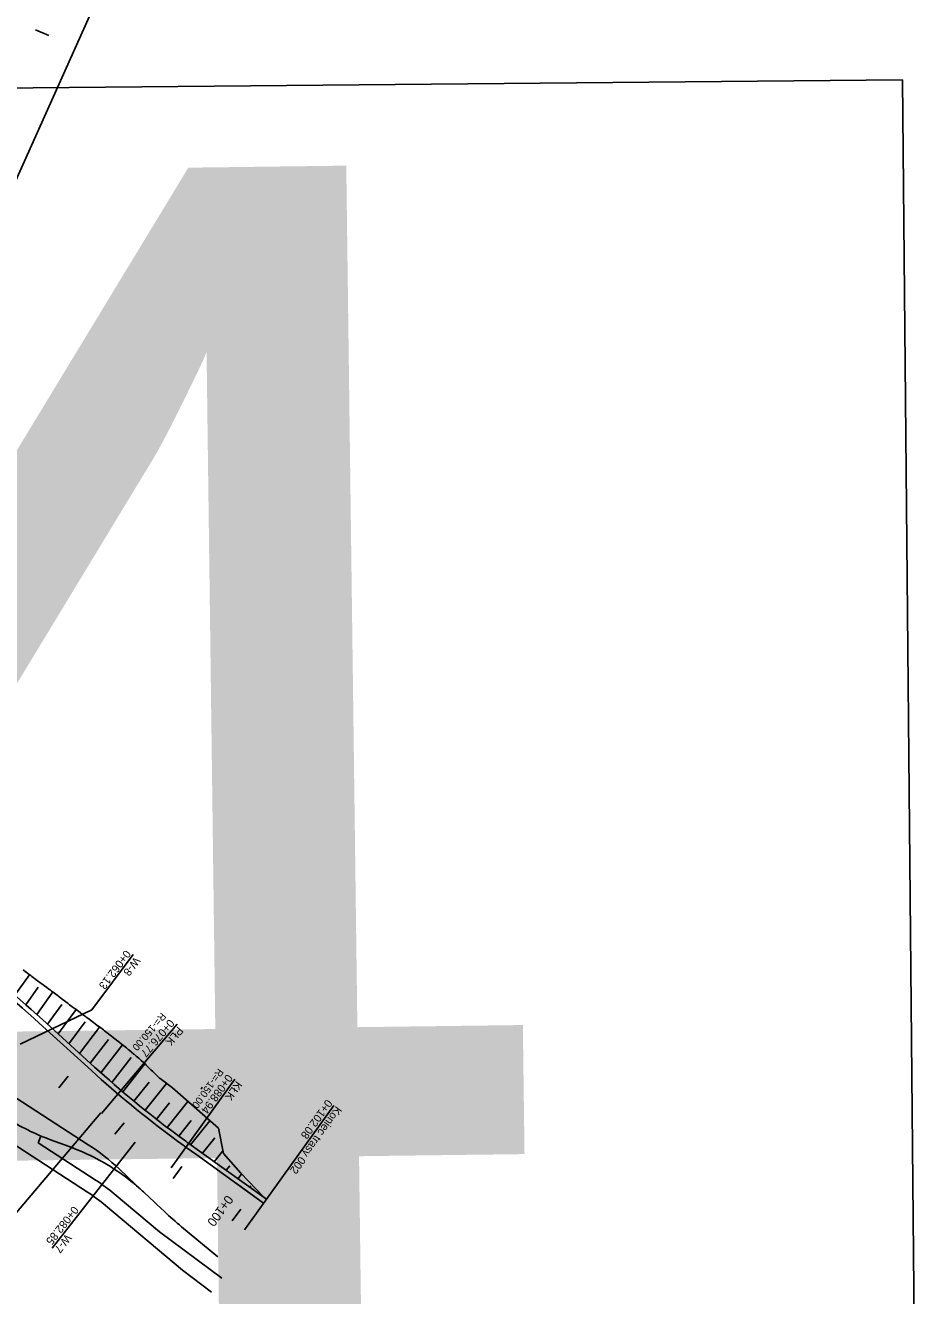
# Model space of a CAD drawing. Extents: x 6503541 to 6503743, y 5888004 to 5888145.
# Drawn here: x 6503688.597 to 6503691.538, y 5888085.781 to 5888089.97 of the extents above; entities that cross this region are included whole.
import ezdxf

# ---------------------------------------------------------------- set-up
doc = ezdxf.new("R2010")
doc.units = 0
doc.layers.add('12', color=7, linetype='Continuous')
doc.layers.add('tabela', color=7, linetype='Continuous')

msp = doc.modelspace()

# ---------------------------------------------------------------- linework, layer by layer
at = {"layer": '12'}
for p, q in [((6503688.5016, 5888089.3171), (6503688.9927, 5888090.4102)), ((6503688.8258, 5888086.5347), (6503688.6533, 5888086.6916)), ((6503688.8154, 5888086.5232), (6503688.6428, 5888086.6801)), ((6503688.4316, 5888086.5207), (6503688.8048, 5888086.2787)), ((6503689.177, 5888086.4623), (6503689.1806, 5888086.4684)), ((6503688.8019, 5888086.1227), (6503688.3837, 5888086.3942)), ((6503688.6395, 5888086.2853), (6503688.6488, 5888086.3074)), ((6503688.8305, 5888086.1613), (6503688.6395, 5888086.2853)), ((6503688.7575, 5888086.267), (6503688.68, 5888086.2952)), ((6503689.1626, 5888086.2451), (6503689.1279, 5888086.2701)), ((6503689.1717, 5888086.2578), (6503689.137, 5888086.2828)), ((6503689.3834, 5888086.0863), (6503689.1626, 5888086.2451)), ((6503689.3925, 5888086.099), (6503689.1717, 5888086.2578)), ((6503688.9065, 5888086.1989), (6503688.9611, 5888086.1476)), ((6503688.9611, 5888086.1476), (6503688.9905, 5888086.1199)), ((6503689.2971, 5888086.1484), (6503689.3834, 5888086.0863)), ((6503688.8899, 5888086.1173), (6503689.0393, 5888085.9917)), ((6503688.9905, 5888086.1199), (6503689.022, 5888086.0903)), ((6503688.8612, 5888086.0787), (6503689.1154, 5888085.865)), ((6503689.022, 5888086.0903), (6503689.0312, 5888086.0816)), ((6503689.0312, 5888086.0816), (6503689.0559, 5888086.0584)), ((6503689.0393, 5888085.9917), (6503689.2454, 5888085.8389)), ((6503689.1127, 5888086.0082), (6503689.2325, 5888085.909)), ((6503689.1154, 5888085.865), (6503689.2115, 5888085.7931))]:
    msp.add_line(p, q, dxfattribs=at)
for points in [[(6503688.6745, 5888089.9362), (6503688.6307, 5888089.9558)], [(6503688.8169, 5888086.7234), (6503688.953, 5888086.9063)], [(6503688.5896, 5888086.8559), (6503688.598, 5888086.8494), (6503688.5986, 5888086.849), (6503688.6065, 5888086.8429), (6503688.615, 5888086.8364), (6503688.6184, 5888086.8338), (6503688.6235, 5888086.8299), (6503688.632, 5888086.8234), (6503688.6382, 5888086.8187), (6503688.6405, 5888086.817), (6503688.6492, 5888086.8108), (6503688.6579, 5888086.8045), (6503688.6585, 5888086.8041), (6503688.6665, 5888086.7983), (6503688.6752, 5888086.792), (6503688.6787, 5888086.7894), (6503688.6838, 5888086.7857), (6503688.6923, 5888086.7792), (6503688.6986, 5888086.7744), (6503688.7007, 5888086.7727), (6503688.7092, 5888086.7662), (6503688.7177, 5888086.7597), (6503688.7184, 5888086.7592), (6503688.7263, 5888086.7533), (6503688.7348, 5888086.7469), (6503688.7383, 5888086.7442), (6503688.7433, 5888086.7404), (6503688.7519, 5888086.734), (6503688.7583, 5888086.7293), (6503688.7605, 5888086.7277), (6503688.7691, 5888086.7214), (6503688.7777, 5888086.715), (6503688.7784, 5888086.7145), (6503688.7863, 5888086.7087), (6503688.7948, 5888086.7023), (6503688.7984, 5888086.6996), (6503688.8034, 5888086.6959), (6503688.812, 5888086.6895), (6503688.8184, 5888086.6846), (6503688.8205, 5888086.6831), (6503688.8291, 5888086.6766), (6503688.8376, 5888086.6702), (6503688.8384, 5888086.6696), (6503688.8461, 5888086.6638), (6503688.8546, 5888086.6573), (6503688.8583, 5888086.6545), (6503688.8631, 5888086.6508), (6503688.8716, 5888086.6443), (6503688.878, 5888086.6393), (6503688.88, 5888086.6377), (6503688.8885, 5888086.6311), (6503688.8969, 5888086.6246), (6503688.8977, 5888086.6239), (6503688.9053, 5888086.618), (6503688.9137, 5888086.6114), (6503688.9173, 5888086.6085), (6503688.9221, 5888086.6047), (6503688.9305, 5888086.5981), (6503688.9368, 5888086.5929), (6503688.9387, 5888086.5913), (6503688.9469, 5888086.5845), (6503688.9551, 5888086.5776), (6503688.956, 5888086.5769), (6503688.9633, 5888086.5707), (6503688.9715, 5888086.5638), (6503688.975, 5888086.5606), (6503688.9794, 5888086.5566), (6503688.9874, 5888086.5495), (6503688.9892, 5888086.548), (6503688.9931, 5888086.5444), (6503688.995, 5888086.5427), (6503689.0005, 5888086.537), (6503689.006, 5888086.5314), (6503689.009, 5888086.5283), (6503689.0116, 5888086.5258), (6503689.0173, 5888086.5204), (6503689.0229, 5888086.515), (6503689.0254, 5888086.5126), (6503689.0286, 5888086.5095), (6503689.0343, 5888086.5041), (6503689.04, 5888086.4986), (6503689.0417, 5888086.497), (6503689.0461, 5888086.4936), (6503689.0822, 5888086.4662)], [(6503688.562, 5888086.7725), (6503688.6108, 5888086.8395)], [(6503688.5986, 5888086.7406), (6503688.6397, 5888086.7979)], [(6503688.6346, 5888086.7085), (6503688.6878, 5888086.7826)], [(6503688.58, 5888086.6104), (6503688.8169, 5888086.7234)], [(6503688.6701, 5888086.6763), (6503688.7172, 5888086.7411)], [(6503688.7055, 5888086.6441), (6503688.7648, 5888086.7245)], [(6503688.7408, 5888086.612), (6503688.7945, 5888086.6838)], [(6503688.7761, 5888086.5799), (6503688.842, 5888086.6668)], [(6503688.8483, 5888086.3823), (6503689.0038, 5888086.5651), (6503689.0979, 5888086.6759)], [(6503688.8114, 5888086.5479), (6503688.8712, 5888086.6257)], [(6503688.8467, 5888086.5159), (6503688.9182, 5888086.6078)], [(6503688.8823, 5888086.4845), (6503688.9467, 5888086.5661)], [(6503688.9184, 5888086.4535), (6503688.9918, 5888086.5456)], [(6503688.7081, 5888086.4669), (6503688.7381, 5888086.5044)], [(6503688.9552, 5888086.4228), (6503689.0053, 5888086.4855)], [(6503688.9924, 5888086.3925), (6503689.063, 5888086.4808)], [(6503689.0783, 5888086.2023), (6503689.2184, 5888086.3971), (6503689.2885, 5888086.4945)], [(6503689.3837, 5888086.1064), (6503689.3081, 5888086.1846), (6503689.2505, 5888086.2501), (6503689.2341, 5888086.3332), (6503689.0822, 5888086.4662)], [(6503689.0301, 5888086.3628), (6503689.073, 5888086.4165)], [(6503689.0652, 5888086.3358), (6503689.1335, 5888086.4213)], [(6503689.3344, 5888086.0181), (6503689.4745, 5888086.213), (6503689.6146, 5888086.4078)], [(6503688.8465, 5888086.3838), (6503688.4579, 5888085.9267), (6503688.8465, 5888086.3838)], [(6503688.8928, 5888086.314), (6503688.9231, 5888086.3513)], [(6503689.1027, 5888086.3058), (6503689.1447, 5888086.3584)], [(6503689.1425, 5888086.2788), (6503689.2058, 5888086.358)], [(6503688.9596, 5888086.2876), (6503688.6859, 5888085.9378)], [(6503689.1815, 5888086.2507), (6503689.2223, 5888086.3017)], [(6503689.2205, 5888086.2227), (6503689.2489, 5888086.2582)], [(6503689.085, 5888086.1679), (6503689.113, 5888086.2069)], [(6503689.2596, 5888086.1946), (6503689.2713, 5888086.2093)], [(6503689.2986, 5888086.1665), (6503689.3108, 5888086.1818)], [(6503689.3376, 5888086.1385), (6503689.3416, 5888086.1435)], [(6503689.3079, 5888086.0668), (6503689.2798, 5888086.0278)], [(6503689.3484, 5888086.0376), (6503689.3204, 5888085.9986)]]:
    msp.add_lwpolyline(points, dxfattribs=at)
for centre, radius, start, end in [((6503685.4137, 5888083.1286), 4.8, 47.7221, 57.043), ((6503685.4137, 5888083.1286), 4.8156, 47.7221, 57.043), ((6503691.1807, 5888089.1246), 3.516, 227.7221, 233.3993), ((6503691.1807, 5888089.1246), 3.5004, 227.7221, 233.3993), ((6503688.9266, 5888086.9717), 0.72, 237.0011, 249.9727), ((6503691.1807, 5888089.1246), 3.5004, 233.3993, 234.2786), ((6503688.4971, 5888085.5956), 0.72, 50.9443, 69.9727), ((6503688.4131, 5888085.6746), 0.72, 46.7396, 57.043), ((6503691.1807, 5888089.1246), 3.516, 233.3993, 234.2786), ((6503688.5037, 5888085.6581), 0.6, 49.9401, 57.0011), ((6503688.4971, 5888085.5956), 0.72, 49.9528, 50.9443), ((6503688.4971, 5888085.5956), 0.72, 46.7396, 49.9528), ((6503688.4751, 5888085.6194), 0.6, 49.9401, 57.0011), ((6503689.8783, 5888086.9323), 1.2, 226.7396, 230.3616)]:
    msp.add_arc(centre, radius, start, end, dxfattribs=at)
at = {"layer": 'tabela'}
for p, q in [((6503684.2552, 5888089.7234), (6503691.4906, 5888089.7909)), ((6503684.2552, 5888089.7234), (6503691.4906, 5888089.7909)), ((6503691.4906, 5888089.7909), (6503691.5375, 5888084.7708)), ((6503691.4906, 5888089.7909), (6503691.5375, 5888084.7708))]:
    msp.add_line(p, q, dxfattribs=at)

# ---------------------------------------------------------------- texts
at = {"layer": '12'}
for s, height, rotation, p in [('14', 4.22297, 0.7393, (6503684.141, 5888085.213)), ('0+062.13', 0.0264, 233.3359, (6503688.9266, 5888086.9229)), ('W-8', 0.0264, 233.3359, (6503688.9574, 5888086.9)), ('R=-150.00', 0.024, 229.6289, (6503689.0457, 5888086.7164)), ('0+076.77', 0.0264, 229.6289, (6503689.0715, 5888086.6949)), ('PŁK', 0.0264, 229.6289, (6503689.1008, 5888086.67)), ('R=-150.00', 0.024, 234.2786, (6503689.2336, 5888086.5322)), ('0+088.94', 0.0264, 234.2786, (6503689.2622, 5888086.5135)), ('KŁK', 0.0264, 234.2786, (6503689.2934, 5888086.491)), ('Koniec trasy 002', 0.0264, 234.2786, (6503689.6221, 5888086.408)), ('0+102.08', 0.0264, 234.2786, (6503689.591, 5888086.4304)), ('0+100', 0.03, 234.2786, (6503689.2613, 5888086.1149)), ('0+082.85', 0.0264, 231.9537, (6503688.7548, 5888086.0785)), ('W-7', 0.0264, 231.9537, (6503688.7312, 5888085.986))]:
    msp.add_text(s, height=height, rotation=rotation, dxfattribs=at).set_placement(p)

doc.saveas('drawing.dxf')
